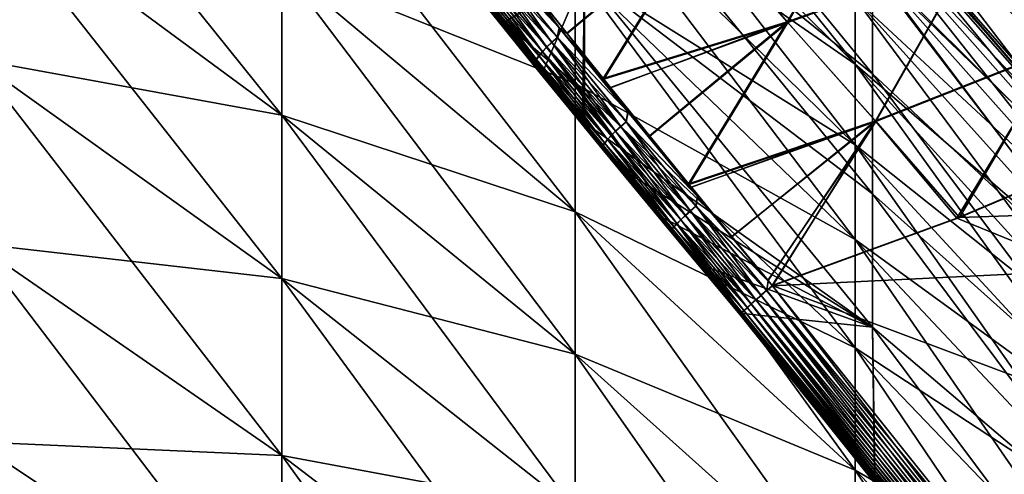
# Model space of a CAD drawing. Header units: metres. Extents: x -2 to 102, y -85 to 102.
# Tile 267 of 343: x 81.45 to 84.98, y 17.89 to 19.51. Entities that reach past the tile are written whole.
import ezdxf

# ---------------------------------------------------------------- set-up
doc = ezdxf.new("R2010")
doc.units = ezdxf.units.M
doc.layers.add('solid_21064300', color=7, linetype='CONTINUOUS')

msp = doc.modelspace()

# ---------------------------------------------------------------- linework, layer by layer
at = {"layer": 'solid_21064300'}
for points in [[(83.44223, 19.284254, -8.427712), (82.392014, 20.1845, -8.821142), (82.392014, 20.611837, -7.770373)], [(83.44223, 19.692533, -7.423808), (83.44223, 19.284254, -8.427712), (82.392014, 20.611837, -7.770373)], [(84.443321, 19.35305, -5.096714), (83.44223, 20.351484, -5.359655), (83.44223, 20.600409, -4.30488)], [(84.443321, 19.589764, -4.093685), (84.443321, 19.35305, -5.096714), (83.44223, 20.600409, -4.30488)], [(83.47477, 20.577522, 7.740675), (84.50618, 19.701538, 7.171333), (84.50618, 19.319557, 8.144528)], [(83.47477, 20.152653, 8.787663), (83.47477, 20.577522, 7.740675), (84.50618, 19.319557, 8.144528)], [(83.47477, 20.577499, -7.740735), (84.50618, 19.319361, -8.144993), (84.50618, 19.701387, -7.171747)], [(83.47477, 20.577499, -7.740735), (83.47477, 20.152624, -8.78773), (84.50618, 19.319361, -8.144993)], [(84.50618, 20.550364, 4.154653), (85.487473, 19.520878, 3.858963), (85.487473, 19.309435, 4.806453)], [(84.50618, 20.317707, 5.173912), (84.50618, 20.550364, 4.154653), (85.487473, 19.309435, 4.806453)], [(84.50618, 20.550314, -4.154899), (85.487473, 19.309479, -4.80628), (85.487473, 19.520906, -3.858823)], [(84.50618, 20.550314, -4.154899), (84.50618, 20.317629, -5.174217), (85.487473, 19.309479, -4.80628)], [(82.392014, 19.170521, -10.849779), (81.295166, 19.979982, -11.307903), (81.295166, 20.535606, -10.264365)], [(82.392014, 19.703636, -9.848519), (82.392014, 19.170521, -10.849779), (81.295166, 20.535606, -10.264365)], [(82.395096, 20.500128, 10.326681), (83.47477, 19.674555, 9.81144), (83.474724, 19.14443, 10.809492)], [(82.511147, 20.350746, 10.400688), (82.395096, 20.500128, 10.326681), (83.474724, 19.14443, 10.809492)], [(82.628181, 20.201033, 10.469517), (82.511147, 20.350746, 10.400688), (83.474724, 19.14443, 10.809492)], [(84.443321, 19.065018, -6.086226), (83.44223, 20.048592, -6.400218), (83.44223, 20.351484, -5.359655)], [(84.443321, 19.35305, -5.096714), (84.443321, 19.065018, -6.086226), (83.44223, 20.351484, -5.359655)], [(84.443321, 19.35305, 5.096714), (83.44223, 20.351484, 5.359655), (83.44223, 20.048592, 6.400218)], [(84.443321, 19.35305, 5.096714), (84.443321, 19.589764, 4.093685), (83.44223, 20.351484, 5.359655)], [(84.50618, 20.317707, 5.173912), (85.487473, 19.309435, 4.806453), (85.487473, 19.052032, 5.742503)], [(84.50618, 20.034531, 6.180306), (84.50618, 20.317707, 5.173912), (85.487473, 19.052032, 5.742503)], [(84.50618, 20.317629, -5.174217), (85.487473, 19.052094, -5.742298), (85.487473, 19.309479, -4.80628)], [(84.50618, 20.317629, -5.174217), (84.50618, 20.03442, -6.180667), (85.487473, 19.052094, -5.742298)], [(82.765648, 20.026369, 10.543183), (82.628181, 20.201033, 10.469517), (83.474724, 19.14443, 10.809492)], [(83.44223, 18.824837, -9.409267), (82.392014, 19.703636, -9.848519), (82.392014, 20.1845, -8.821142)], [(83.44223, 19.284254, -8.427712), (83.44223, 18.824837, -9.409267), (82.392014, 20.1845, -8.821142)], [(83.44223, 19.284254, 8.427712), (82.392014, 20.1845, 8.821142), (82.392014, 19.703636, 9.848519)], [(83.44223, 19.284254, 8.427712), (83.44223, 19.692533, 7.423808), (82.392014, 20.1845, 8.821142)], [(83.47477, 20.152653, 8.787663), (84.50618, 19.319557, 8.144528), (84.50618, 18.889538, 9.097472)], [(83.47477, 19.674555, 9.81144), (83.47477, 20.152653, 8.787663), (84.50618, 18.889538, 9.097472)], [(83.47477, 20.152624, -8.78773), (84.50618, 18.889292, -9.097982), (84.50618, 19.319361, -8.144993)], [(83.47477, 20.152624, -8.78773), (83.47477, 19.674519, -9.811514), (84.50618, 18.889292, -9.097982)], [(84.443321, 18.726429, -7.0596), (83.44223, 19.692533, -7.423808), (83.44223, 20.048592, -6.400218)], [(84.443321, 19.065018, -6.086226), (84.443321, 18.726429, -7.0596), (83.44223, 20.048592, -6.400218)], [(84.443321, 19.065018, 6.086226), (83.44223, 20.048592, 6.400218), (83.44223, 19.692533, 7.423808)], [(84.443321, 19.065018, 6.086226), (84.443321, 19.35305, 5.096714), (83.44223, 20.048592, 6.400218)], [(84.200859, 19.504484, 10.994745), (84.527542, 20.072838, 10.895438), (83.888123, 19.861195, 10.902315)], [(83.889931, 19.859011, -10.903139), (84.529221, 20.07095, -10.896242), (84.202698, 19.502369, -10.99533)], [(84.200859, 19.504484, 10.994745), (84.848709, 19.739117, 10.984778), (84.527542, 20.072838, 10.895438)], [(84.529221, 20.07095, -10.896242), (84.850418, 19.737343, -10.985339), (84.202698, 19.502369, -10.99533)], [(82.904579, 19.85107, 10.610081), (82.765648, 20.026369, 10.543183), (83.474724, 19.14443, 10.809492)], [(85.392906, 18.907782, -0.974641), (84.443321, 19.986387, -1.03024), (84.443321, 20.012922)], [(85.392906, 18.907782, -0.974641), (84.443321, 20.012922), (84.511543, 19.938789)], [(84.50618, 20.034531, 6.180306), (85.487473, 19.052032, 5.742503), (85.487473, 18.749283, 6.664885)], [(84.50618, 19.701538, 7.171333), (84.50618, 20.034531, 6.180306), (85.487473, 18.749283, 6.664885)], [(84.50618, 20.03442, -6.180667), (85.487473, 18.749367, -6.664649), (85.487473, 19.052094, -5.742298)], [(84.50618, 20.03442, -6.180667), (84.50618, 19.701387, -7.171747), (85.487473, 18.749367, -6.664649)], [(82.392014, 18.586569, -11.822268), (81.295166, 19.371374, -12.321455), (81.295166, 19.979982, -11.307903)], [(82.392014, 19.170521, -10.849779), (82.392014, 18.586569, -11.822268), (81.295166, 19.979982, -11.307903)], [(82.392014, 19.170521, 10.849779), (81.295166, 19.979982, 11.307903), (81.295166, 19.371374, 12.321455)], [(82.392014, 19.170521, 10.849779), (82.392014, 19.703636, 9.848519), (81.295166, 19.979982, 11.307903)], [(85.392906, 18.832539, -1.946698), (84.443321, 19.906851, -2.057749), (84.443321, 19.986387, -1.03024)], [(85.392906, 18.907782, -0.974641), (85.392906, 18.832539, -1.946698), (84.443321, 19.986387, -1.03024)], [(84.443321, 19.986387, 1.03024), (85.392906, 18.932886), (84.511543, 19.938789)], [(85.392906, 18.907782, 0.974641), (85.392906, 18.932886), (84.443321, 19.986387, 1.03024)], [(85.392906, 18.907782, 0.974641), (84.443321, 19.986387, 1.03024), (84.443321, 19.906851, 2.057749)], [(85.172256, 19.409079, 11.0442), (85.484169, 20.004379, 10.973413), (84.848709, 19.739117, 10.984778)], [(84.850418, 19.737343, -10.985339), (85.485718, 20.002951, -10.973948), (85.173981, 19.407442, -11.044515)], [(85.392906, 18.707355, -2.913593), (84.443321, 19.774527, -3.0798), (84.443321, 19.906851, -2.057749)], [(85.392906, 18.832539, -1.946698), (85.392906, 18.707355, -2.913593), (84.443321, 19.906851, -2.057749)], [(85.392906, 18.832539, 1.946698), (84.443321, 19.906851, 2.057749), (84.443321, 19.774527, 3.0798)], [(85.392906, 18.832539, 1.946698), (85.392906, 18.907782, 0.974641), (84.443321, 19.906851, 2.057749)], [(85.392906, 18.932886), (85.392906, 18.907782, -0.974641), (84.511543, 19.938789)], [(83.044502, 19.675766, 10.669999), (82.904579, 19.85107, 10.610081), (83.474724, 19.14443, 10.809492)], [(83.281891, 19.628557, -10.923072), (83.889931, 19.859011, -10.903139), (83.412842, 19.463774, -10.966444)], [(83.412201, 19.46467, 10.966119), (83.888123, 19.861195, 10.902315), (83.282501, 19.627892, 10.923143)], [(83.412201, 19.46467, 10.966119), (83.542564, 19.301783, 11.003284), (83.888123, 19.861195, 10.902315)], [(83.889931, 19.859011, -10.903139), (83.544472, 19.29933, -11.003891), (83.412842, 19.463774, -10.966444)], [(83.542564, 19.301783, 11.003284), (84.200859, 19.504484, 10.994745), (83.888123, 19.861195, 10.902315)], [(83.889931, 19.859011, -10.903139), (84.202698, 19.502369, -10.99533), (83.544472, 19.29933, -11.003891)], [(83.135612, 19.749525, -10.879085), (83.14386, 19.782171, -10.875756), (83.385017, 19.483164, -10.960743)], [(83.385674, 19.482431, 10.96082), (83.144508, 19.781443, 10.875859), (83.136185, 19.748896, 10.879155)], [(83.14386, 19.782171, -10.875756), (83.281891, 19.628557, -10.923072), (83.385017, 19.483164, -10.960743)], [(83.385674, 19.482431, 10.96082), (83.240707, 19.680737, 10.907997), (83.144508, 19.781443, 10.875859)], [(85.392906, 18.532562, -3.872761), (84.443321, 19.589764, -4.093685), (84.443321, 19.774527, -3.0798)], [(85.392906, 18.707355, -2.913593), (85.392906, 18.532562, -3.872761), (84.443321, 19.774527, -3.0798)], [(85.392906, 18.707355, 2.913593), (84.443321, 19.774527, 3.0798), (84.443321, 19.589764, 4.093685)], [(85.392906, 18.707355, 2.913593), (85.392906, 18.832539, 1.946698), (84.443321, 19.774527, 3.0798)], [(83.098633, 19.714575, -10.862235), (83.11618, 19.731985, -10.872878), (83.358139, 19.432169, -10.957047)], [(83.099205, 19.713947, 10.862305), (83.340919, 19.414438, 10.946368), (83.116745, 19.731356, 10.872948)], [(83.11618, 19.731985, -10.872878), (83.135612, 19.749525, -10.879085), (83.377678, 19.449581, -10.963289)], [(83.358139, 19.432169, -10.957047), (83.11618, 19.731985, -10.872878), (83.377678, 19.449581, -10.963289)], [(83.116745, 19.731356, 10.872948), (83.358704, 19.43154, 10.957097), (83.136185, 19.748896, 10.879155)], [(83.340919, 19.414438, 10.946368), (83.358704, 19.43154, 10.957097), (83.116745, 19.731356, 10.872948)], [(83.377678, 19.449581, -10.963289), (83.135612, 19.749525, -10.879085), (83.385017, 19.483164, -10.960743)], [(83.385674, 19.482431, 10.96082), (83.136185, 19.748896, 10.879155), (83.37825, 19.448952, 10.96334)], [(83.358704, 19.43154, 10.957097), (83.37825, 19.448952, 10.96334), (83.136185, 19.748896, 10.879155)], [(84.516289, 19.151003, 11.05652), (84.848709, 19.739117, 10.984778), (84.200859, 19.504484, 10.994745)], [(84.202698, 19.502369, -10.99533), (84.850418, 19.737343, -10.985339), (84.518158, 19.148985, -11.056859)], [(84.516289, 19.151003, 11.05652), (85.172256, 19.409079, 11.0442), (84.848709, 19.739117, 10.984778)], [(84.850418, 19.737343, -10.985339), (85.173981, 19.407442, -11.044515), (84.518158, 19.148985, -11.056859)], [(83.44223, 18.3155, -10.36587), (82.392014, 19.170521, -10.849779), (82.392014, 19.703636, -9.848519)], [(83.44223, 18.824837, -9.409267), (83.44223, 18.3155, -10.36587), (82.392014, 19.703636, -9.848519)], [(83.44223, 18.824837, 9.409267), (82.392014, 19.703636, 9.848519), (82.392014, 19.170521, 10.849779)], [(83.44223, 18.824837, 9.409267), (83.44223, 19.284254, 8.427712), (82.392014, 19.703636, 9.848519)], [(83.071426, 19.682369, -10.829142), (83.083557, 19.697857, -10.847498), (83.32489, 19.398825, -10.931448)], [(83.071991, 19.681744, 10.829211), (83.312813, 19.383339, 10.912964), (83.084129, 19.697231, 10.847568)], [(83.083557, 19.697857, -10.847498), (83.098633, 19.714575, -10.862235), (83.340355, 19.415066, -10.946318)], [(83.32489, 19.398825, -10.931448), (83.083557, 19.697857, -10.847498), (83.340355, 19.415066, -10.946318)], [(83.084129, 19.697231, 10.847568), (83.325455, 19.398197, 10.931498), (83.099205, 19.713947, 10.862305)], [(83.312813, 19.383339, 10.912964), (83.325455, 19.398197, 10.931498), (83.084129, 19.697231, 10.847568)], [(83.340355, 19.415066, -10.946318), (83.098633, 19.714575, -10.862235), (83.358139, 19.432169, -10.957047)], [(83.325455, 19.398197, 10.931498), (83.340919, 19.414438, 10.946368), (83.099205, 19.713947, 10.862305)], [(84.50618, 19.701538, 7.171333), (85.487473, 18.749283, 6.664885), (85.487473, 18.401907, 7.571403)], [(84.50618, 19.319557, 8.144528), (84.50618, 19.701538, 7.171333), (85.487473, 18.401907, 7.571403)], [(84.50618, 19.701387, -7.171747), (85.487473, 18.402014, -7.571138), (85.487473, 18.749367, -6.664649)], [(84.50618, 19.701387, -7.171747), (84.50618, 19.319361, -8.144993), (85.487473, 18.402014, -7.571138)], [(83.043953, 19.676369, -10.669933), (83.184631, 19.501371, -10.722838), (83.47477, 19.674519, -9.811514)], [(83.064713, 19.638584, -10.706671), (83.184631, 19.501371, -10.722838), (83.043953, 19.676369, -10.669933)], [(83.185204, 19.500742, 10.722899), (83.044502, 19.675766, 10.669999), (83.474724, 19.14443, 10.809492)], [(83.065277, 19.637964, 10.706738), (83.044502, 19.675766, 10.669999), (83.185204, 19.500742, 10.722899)], [(83.057457, 19.657019, -10.784031), (83.06263, 19.66861, -10.807756), (83.302841, 19.37097, -10.891315)], [(83.058022, 19.656395, 10.7841), (83.297523, 19.359627, 10.867393), (83.063202, 19.667984, 10.807825)], [(83.06263, 19.66861, -10.807756), (83.071426, 19.682369, -10.829142), (83.312248, 19.383966, -10.912914)], [(83.302841, 19.37097, -10.891315), (83.06263, 19.66861, -10.807756), (83.312248, 19.383966, -10.912914)], [(83.063202, 19.667984, 10.807825), (83.303406, 19.370344, 10.891364), (83.071991, 19.681744, 10.829211)], [(83.297523, 19.359627, 10.867393), (83.303406, 19.370344, 10.891364), (83.063202, 19.667984, 10.807825)], [(83.312248, 19.383966, -10.912914), (83.071426, 19.682369, -10.829142), (83.32489, 19.398825, -10.931448)], [(83.303406, 19.370344, 10.891364), (83.312813, 19.383339, 10.912964), (83.071991, 19.681744, 10.829211)], [(83.184631, 19.501371, -10.722838), (83.326302, 19.326378, -10.768914), (83.47477, 19.674519, -9.811514)], [(83.385674, 19.482431, 10.96082), (83.282501, 19.627892, 10.923143), (83.240707, 19.680737, 10.907997)], [(83.326302, 19.326378, -10.768914), (83.46862, 19.151836, -10.808069), (83.47477, 19.674519, -9.811514)], [(84.443321, 18.338179, -8.014253), (83.44223, 19.284254, -8.427712), (83.44223, 19.692533, -7.423808)], [(84.443321, 18.726429, -7.0596), (84.443321, 18.338179, -8.014253), (83.44223, 19.692533, -7.423808)], [(84.443321, 18.726429, 7.0596), (83.44223, 19.692533, 7.423808), (83.44223, 19.284254, 8.427712)], [(84.443321, 18.726429, 7.0596), (84.443321, 19.065018, 6.086226), (83.44223, 19.692533, 7.423808)], [(83.46862, 19.151836, -10.808069), (83.474724, 19.144379, -10.80959), (83.47477, 19.674519, -9.811514)], [(83.474724, 19.14443, 10.809492), (83.47477, 19.674555, 9.81144), (84.50618, 18.412548, 10.027796)], [(83.47477, 19.674519, -9.811514), (83.474724, 19.144379, -10.80959), (84.50618, 18.412247, -10.028348)], [(83.47477, 19.674555, 9.81144), (84.50618, 18.889538, 9.097472), (84.50618, 18.412548, 10.027796)], [(83.47477, 19.674519, -9.811514), (84.50618, 18.412247, -10.028348), (84.50618, 18.889292, -9.097982)], [(83.056068, 19.647974, -10.758727), (83.057457, 19.657019, -10.784031), (83.296959, 19.360252, -10.867344)], [(83.294807, 19.35216, -10.841773), (83.056068, 19.647974, -10.758727), (83.296959, 19.360252, -10.867344)], [(83.058517, 19.641762, -10.732661), (83.056068, 19.647974, -10.758727), (83.294807, 19.35216, -10.841773)], [(83.056633, 19.64735, 10.758796), (83.295364, 19.351536, 10.841823), (83.058022, 19.656395, 10.7841)], [(83.296997, 19.346329, 10.815474), (83.295364, 19.351536, 10.841823), (83.056633, 19.64735, 10.758796)], [(83.059082, 19.64114, 10.732729), (83.296997, 19.346329, 10.815474), (83.056633, 19.64735, 10.758796)], [(83.296959, 19.360252, -10.867344), (83.057457, 19.657019, -10.784031), (83.302841, 19.37097, -10.891315)], [(83.295364, 19.351536, 10.841823), (83.297523, 19.359627, 10.867393), (83.058022, 19.656395, 10.7841)], [(83.064713, 19.638584, -10.706671), (83.058517, 19.641762, -10.732661), (83.29644, 19.346951, -10.815426)], [(83.29644, 19.346951, -10.815426), (83.058517, 19.641762, -10.732661), (83.294807, 19.35216, -10.841773)], [(83.302376, 19.344173, 10.789196), (83.296997, 19.346329, 10.815474), (83.059082, 19.64114, 10.732729)], [(83.065277, 19.637964, 10.706738), (83.302376, 19.344173, 10.789196), (83.059082, 19.64114, 10.732729)], [(83.301811, 19.344795, -10.789148), (83.184631, 19.501371, -10.722838), (83.064713, 19.638584, -10.706671)], [(83.301811, 19.344795, -10.789148), (83.064713, 19.638584, -10.706671), (83.29644, 19.346951, -10.815426)], [(83.065277, 19.637964, 10.706738), (83.185204, 19.500742, 10.722899), (83.302376, 19.344173, 10.789196)], [(83.385017, 19.483164, -10.960743), (83.281891, 19.628557, -10.923072), (83.412842, 19.463774, -10.966444)], [(83.385674, 19.482431, 10.96082), (83.412201, 19.46467, 10.966119), (83.282501, 19.627892, 10.923143)], [(85.392906, 18.308624, -4.821659), (84.443321, 19.35305, -5.096714), (84.443321, 19.589764, -4.093685)], [(85.392906, 18.532562, -3.872761), (85.392906, 18.308624, -4.821659), (84.443321, 19.589764, -4.093685)], [(85.392906, 18.532562, 3.872761), (84.443321, 19.589764, 4.093685), (84.443321, 19.35305, 5.096714)], [(85.392906, 18.532562, 3.872761), (85.392906, 18.707355, 2.913593), (84.443321, 19.589764, 4.093685)], [(83.301811, 19.344795, -10.789148), (83.326302, 19.326378, -10.768914), (83.184631, 19.501371, -10.722838)], [(83.326874, 19.325743, 10.768966), (83.185204, 19.500742, 10.722899), (83.474724, 19.14443, 10.809492)], [(83.302376, 19.344173, 10.789196), (83.185204, 19.500742, 10.722899), (83.326874, 19.325743, 10.768966)], [(83.377678, 19.449581, -10.963289), (83.385017, 19.483164, -10.960743), (83.630325, 19.182627, -11.02653)], [(83.630981, 19.181875, 11.026588), (83.385674, 19.482431, 10.96082), (83.37825, 19.448952, 10.96334)], [(83.385017, 19.483164, -10.960743), (83.544472, 19.29933, -11.003891), (83.568192, 19.269823, -11.009995)], [(83.385017, 19.483164, -10.960743), (83.412842, 19.463774, -10.966444), (83.544472, 19.29933, -11.003891)], [(83.385017, 19.483164, -10.960743), (83.568192, 19.269823, -11.009995), (83.630325, 19.182627, -11.02653)], [(83.630981, 19.181875, 11.026588), (83.412201, 19.46467, 10.966119), (83.385674, 19.482431, 10.96082)], [(83.568779, 19.269167, 11.010038), (84.200859, 19.504484, 10.994745), (83.542564, 19.301783, 11.003284)], [(83.568192, 19.269823, -11.009995), (83.544472, 19.29933, -11.003891), (84.202698, 19.502369, -10.99533)], [(83.568192, 19.269823, -11.009995), (84.202698, 19.502369, -10.99533), (83.708496, 19.096067, -11.042126)], [(83.707832, 19.096954, 11.041906), (84.200859, 19.504484, 10.994745), (83.568779, 19.269167, 11.010038)], [(83.707832, 19.096954, 11.041906), (83.847328, 18.925468, 11.067271), (84.200859, 19.504484, 10.994745)], [(84.202698, 19.502369, -10.99533), (83.849251, 18.923061, -11.067635), (83.708496, 19.096067, -11.042126)], [(83.847328, 18.925468, 11.067271), (84.516289, 19.151003, 11.05652), (84.200859, 19.504484, 10.994745)], [(84.202698, 19.502369, -10.99533), (84.518158, 19.148985, -11.056859), (83.849251, 18.923061, -11.067635)], [(83.358139, 19.432169, -10.957047), (83.377678, 19.449581, -10.963289), (83.623894, 19.148138, -11.02817)], [(83.358704, 19.43154, 10.957097), (83.604813, 19.130209, 11.021937), (83.37825, 19.448952, 10.96334)], [(83.623894, 19.148138, -11.02817), (83.377678, 19.449581, -10.963289), (83.630325, 19.182627, -11.02653)], [(83.630981, 19.181875, 11.026588), (83.37825, 19.448952, 10.96334), (83.624458, 19.147493, 11.028208)], [(83.604813, 19.130209, 11.021937), (83.624458, 19.147493, 11.028208), (83.37825, 19.448952, 10.96334)], [(83.630981, 19.181875, 11.026588), (83.542564, 19.301783, 11.003284), (83.412201, 19.46467, 10.966119)], [(83.32489, 19.398825, -10.931448), (83.340355, 19.415066, -10.946318), (83.586205, 19.114058, -11.011105)], [(83.325455, 19.398197, 10.931498), (83.570923, 19.097656, 10.996168), (83.340919, 19.414438, 10.946368)], [(83.340355, 19.415066, -10.946318), (83.358139, 19.432169, -10.957047), (83.604248, 19.130852, -11.0219)], [(83.586205, 19.114058, -11.011105), (83.340355, 19.415066, -10.946318), (83.604248, 19.130852, -11.0219)], [(83.340919, 19.414438, 10.946368), (83.586777, 19.113415, 11.011142), (83.358704, 19.43154, 10.957097)], [(83.570923, 19.097656, 10.996168), (83.586777, 19.113415, 11.011142), (83.340919, 19.414438, 10.946368)], [(83.604248, 19.130852, -11.0219), (83.358139, 19.432169, -10.957047), (83.623894, 19.148138, -11.02817)], [(83.586777, 19.113415, 11.011142), (83.604813, 19.130209, 11.021937), (83.358704, 19.43154, 10.957097)], [(83.302841, 19.37097, -10.891315), (83.312248, 19.383966, -10.912914), (83.55719, 19.084076, -10.97746)], [(83.303406, 19.370344, 10.891364), (83.547714, 19.071215, 10.955731), (83.312813, 19.383339, 10.912964)], [(83.312248, 19.383966, -10.912914), (83.32489, 19.398825, -10.931448), (83.570351, 19.098297, -10.996131)], [(83.55719, 19.084076, -10.97746), (83.312248, 19.383966, -10.912914), (83.570351, 19.098297, -10.996131)], [(83.312813, 19.383339, 10.912964), (83.557755, 19.083435, 10.977497), (83.325455, 19.398197, 10.931498)], [(83.547714, 19.071215, 10.955731), (83.557755, 19.083435, 10.977497), (83.312813, 19.383339, 10.912964)], [(83.570351, 19.098297, -10.996131), (83.32489, 19.398825, -10.931448), (83.586205, 19.114058, -11.011105)], [(83.557755, 19.083435, 10.977497), (83.570923, 19.097656, 10.996168), (83.325455, 19.398197, 10.931498)], [(84.516289, 19.151003, 11.05652), (84.817421, 18.804729, 11.087883), (85.172256, 19.409079, 11.0442)], [(84.518158, 19.148985, -11.056859), (85.173981, 19.407442, -11.044515), (84.8078, 18.802217, -11.088007)], [(85.173981, 19.407442, -11.044515), (85.464043, 19.079874, -11.074325), (84.8078, 18.802217, -11.088007)], [(85.172256, 19.409079, 11.0442), (84.817421, 18.804729, 11.087883), (85.482391, 19.08654, 11.073997)], [(82.392014, 17.953329, -12.763406), (81.295166, 18.711395, -13.302332), (81.295166, 19.371374, -12.321455)], [(82.392014, 18.586569, -11.822268), (82.392014, 17.953329, -12.763406), (81.295166, 19.371374, -12.321455)], [(82.392014, 18.586569, 11.822268), (81.295166, 19.371374, 12.321455), (81.295166, 18.711395, 13.302332)], [(82.392014, 18.586569, 11.822268), (82.392014, 19.170521, 10.849779), (81.295166, 19.371374, 12.321455)], [(83.294807, 19.35216, -10.841773), (83.296959, 19.360252, -10.867344), (83.54055, 19.062021, -10.931533)], [(83.537598, 19.054897, -10.905754), (83.294807, 19.35216, -10.841773), (83.54055, 19.062021, -10.931533)], [(83.29644, 19.346951, -10.815426), (83.294807, 19.35216, -10.841773), (83.537598, 19.054897, -10.905754)], [(83.295364, 19.351536, 10.841823), (83.538162, 19.054258, 10.90579), (83.297523, 19.359627, 10.867393)], [(83.538963, 19.050072, 10.879223), (83.538162, 19.054258, 10.90579), (83.295364, 19.351536, 10.841823)], [(83.296997, 19.346329, 10.815474), (83.538963, 19.050072, 10.879223), (83.295364, 19.351536, 10.841823)], [(83.301811, 19.344795, -10.789148), (83.29644, 19.346951, -10.815426), (83.538399, 19.050709, -10.879187)], [(83.538399, 19.050709, -10.879187), (83.29644, 19.346951, -10.815426), (83.537598, 19.054897, -10.905754)], [(83.296959, 19.360252, -10.867344), (83.302841, 19.37097, -10.891315), (83.54715, 19.071854, -10.955694)], [(83.54055, 19.062021, -10.931533), (83.296959, 19.360252, -10.867344), (83.54715, 19.071854, -10.955694)], [(83.543488, 19.048956, 10.852721), (83.538963, 19.050072, 10.879223), (83.296997, 19.346329, 10.815474)], [(83.302376, 19.344173, 10.789196), (83.543488, 19.048956, 10.852721), (83.296997, 19.346329, 10.815474)], [(83.297523, 19.359627, 10.867393), (83.541115, 19.061382, 10.931569), (83.303406, 19.370344, 10.891364)], [(83.538162, 19.054258, 10.90579), (83.541115, 19.061382, 10.931569), (83.297523, 19.359627, 10.867393)], [(83.542923, 19.049593, -10.852685), (83.326302, 19.326378, -10.768914), (83.301811, 19.344795, -10.789148)], [(83.542923, 19.049593, -10.852685), (83.301811, 19.344795, -10.789148), (83.538399, 19.050709, -10.879187)], [(83.302376, 19.344173, 10.789196), (83.469185, 19.151201, 10.80811), (83.474724, 19.14443, 10.809492)], [(83.302376, 19.344173, 10.789196), (83.474724, 19.14443, 10.809492), (83.543488, 19.048956, 10.852721)], [(83.302376, 19.344173, 10.789196), (83.326874, 19.325743, 10.768966), (83.469185, 19.151201, 10.80811)], [(83.54715, 19.071854, -10.955694), (83.302841, 19.37097, -10.891315), (83.55719, 19.084076, -10.97746)], [(83.541115, 19.061382, 10.931569), (83.547714, 19.071215, 10.955731), (83.303406, 19.370344, 10.891364)], [(85.392906, 18.036137, -5.757771), (84.443321, 19.065018, -6.086226), (84.443321, 19.35305, -5.096714)], [(85.392906, 18.308624, -4.821659), (85.392906, 18.036137, -5.757771), (84.443321, 19.35305, -5.096714)], [(85.392906, 18.308624, 4.821659), (84.443321, 19.35305, 5.096714), (84.443321, 19.065018, 6.086226)], [(85.392906, 18.308624, 4.821659), (85.392906, 18.532562, 3.872761), (84.443321, 19.35305, 5.096714)], [(83.542923, 19.049593, -10.852685), (83.46862, 19.151836, -10.808069), (83.326302, 19.326378, -10.768914)], [(83.469185, 19.151201, 10.80811), (83.326874, 19.325743, 10.768966), (83.474724, 19.14443, 10.809492)], [(84.50618, 19.319557, 8.144528), (85.487473, 18.401907, 7.571403), (85.487473, 18.010731, 8.459899)], [(84.50618, 18.889538, 9.097472), (84.50618, 19.319557, 8.144528), (85.487473, 18.010731, 8.459899)], [(84.50618, 19.319361, -8.144993), (85.487473, 18.010866, -8.459608), (85.487473, 18.402014, -7.571138)], [(84.50618, 19.319361, -8.144993), (84.50618, 18.889292, -9.097982), (85.487473, 18.010866, -8.459608)], [(84.443321, 17.9013, -8.947654), (83.44223, 18.824837, -9.409267), (83.44223, 19.284254, -8.427712)], [(84.443321, 18.338179, -8.014253), (84.443321, 17.9013, -8.947654), (83.44223, 19.284254, -8.427712)], [(84.443321, 18.338179, 8.014253), (83.44223, 19.284254, 8.427712), (83.44223, 18.824837, 9.409267)], [(84.443321, 18.338179, 8.014253), (84.443321, 18.726429, 7.0596), (83.44223, 19.284254, 8.427712)], [(83.630981, 19.181875, 11.026588), (83.568779, 19.269167, 11.010038), (83.542564, 19.301783, 11.003284)], [(99.138664, 19.294029, 11.063772), (84.817421, 18.804729, 11.087883), (84.147636, 18.5604, 11.099922)], [(85.031944, 17.455301, 11.154376), (99.138664, 19.294029, 11.063772), (84.147636, 18.5604, 11.099922)], [(99.138664, 19.294029, 11.063772), (85.482391, 19.08654, 11.073997), (84.817421, 18.804729, 11.087883)], [(83.630325, 19.182627, -11.02653), (83.568192, 19.269823, -11.009995), (83.708496, 19.096067, -11.042126)], [(83.630981, 19.181875, 11.026588), (83.707832, 19.096954, 11.041906), (83.568779, 19.269167, 11.010038)], [(83.44223, 17.757593, -11.294985), (82.392014, 18.586569, -11.822268), (82.392014, 19.170521, -10.849779)], [(83.44223, 18.3155, -10.36587), (83.44223, 17.757593, -11.294985), (82.392014, 19.170521, -10.849779)], [(83.44223, 18.3155, 10.36587), (82.392014, 19.170521, 10.849779), (82.392014, 18.586569, 11.822268)], [(83.44223, 18.3155, 10.36587), (83.44223, 18.824837, 9.409267), (82.392014, 19.170521, 10.849779)], [(83.623894, 19.148138, -11.02817), (83.630325, 19.182627, -11.02653), (83.879272, 18.881321, -11.072706)], [(83.879951, 18.880531, 11.072755), (83.630981, 19.181875, 11.026588), (83.624458, 19.147493, 11.028208)], [(83.630325, 19.182627, -11.02653), (83.849251, 18.923061, -11.067635), (83.856972, 18.913614, -11.06884)], [(83.630325, 19.182627, -11.02653), (83.708496, 19.096067, -11.042126), (83.849251, 18.923061, -11.067635)], [(83.630325, 19.182627, -11.02653), (83.856972, 18.913614, -11.06884), (83.879272, 18.881321, -11.072706)], [(83.879951, 18.880531, 11.072755), (83.707832, 19.096954, 11.041906), (83.630981, 19.181875, 11.026588)], [(83.542923, 19.049593, -10.852685), (83.474724, 19.144379, -10.80959), (83.46862, 19.151836, -10.808069)], [(83.474724, 19.14443, 10.809492), (84.50618, 18.412548, 10.027796), (84.512482, 17.887819, 10.923844)], [(83.614594, 18.974178, 10.840828), (83.474724, 19.14443, 10.809492), (84.512482, 17.887819, 10.923844)], [(83.543488, 19.048956, 10.852721), (83.474724, 19.14443, 10.809492), (83.614594, 18.974178, 10.840828)], [(83.474724, 19.144379, -10.80959), (83.614304, 18.974485, -10.840848), (84.50618, 18.412247, -10.028348)], [(83.542923, 19.049593, -10.852685), (83.614304, 18.974485, -10.840848), (83.474724, 19.144379, -10.80959)], [(83.586205, 19.114058, -11.011105), (83.604248, 19.130852, -11.0219), (83.853996, 18.8288, -11.067022)], [(83.586777, 19.113415, 11.011142), (83.836281, 18.81164, 11.056214), (83.604813, 19.130209, 11.021937)], [(83.604248, 19.130852, -11.0219), (83.623894, 19.148138, -11.02817), (83.873741, 18.845963, -11.073311)], [(83.853996, 18.8288, -11.067022), (83.604248, 19.130852, -11.0219), (83.873741, 18.845963, -11.073311)], [(83.604813, 19.130209, 11.021937), (83.854576, 18.828123, 11.067057), (83.624458, 19.147493, 11.028208)], [(83.836281, 18.81164, 11.056214), (83.854576, 18.828123, 11.067057), (83.604813, 19.130209, 11.021937)], [(83.873741, 18.845963, -11.073311), (83.623894, 19.148138, -11.02817), (83.879272, 18.881321, -11.072706)], [(83.879951, 18.880531, 11.072755), (83.624458, 19.147493, 11.028208), (83.874329, 18.845284, 11.073345)], [(83.854576, 18.828123, 11.067057), (83.874329, 18.845284, 11.073345), (83.624458, 19.147493, 11.028208)], [(83.857567, 18.912931, 11.068876), (84.516289, 19.151003, 11.05652), (83.847328, 18.925468, 11.067271)], [(83.856972, 18.913614, -11.06884), (83.849251, 18.923061, -11.067635), (84.518158, 19.148985, -11.056859)], [(84.001915, 18.736841, -11.087817), (83.856972, 18.913614, -11.06884), (84.518158, 19.148985, -11.056859)], [(84.002525, 18.736132, 11.087852), (84.516289, 19.151003, 11.05652), (83.857567, 18.912931, 11.068876)], [(84.131348, 18.58005, -11.098914), (84.001915, 18.736841, -11.087817), (84.518158, 19.148985, -11.056859)], [(84.002525, 18.736132, 11.087852), (84.132065, 18.579195, 11.098957), (84.516289, 19.151003, 11.05652)], [(84.131348, 18.58005, -11.098914), (84.518158, 19.148985, -11.056859), (84.147011, 18.56114, -11.099886)], [(84.132065, 18.579195, 11.098957), (84.147636, 18.5604, 11.099922), (84.516289, 19.151003, 11.05652)], [(84.518158, 19.148985, -11.056859), (84.8078, 18.802217, -11.088007), (84.147011, 18.56114, -11.099886)], [(84.516289, 19.151003, 11.05652), (84.147636, 18.5604, 11.099922), (84.817421, 18.804729, 11.087883)], [(83.55719, 19.084076, -10.97746), (83.570351, 19.098297, -10.996131), (83.819443, 18.797041, -11.041134)], [(83.557755, 19.083435, 10.977497), (83.806328, 18.782791, 11.022401), (83.570923, 19.097656, 10.996168)], [(83.570351, 19.098297, -10.996131), (83.586205, 19.114058, -11.011105), (83.835701, 18.812317, -11.05618)], [(83.819443, 18.797041, -11.041134), (83.570351, 19.098297, -10.996131), (83.835701, 18.812317, -11.05618)], [(83.570923, 19.097656, 10.996168), (83.820023, 18.796366, 11.041168), (83.586777, 19.113415, 11.011142)], [(83.806328, 18.782791, 11.022401), (83.820023, 18.796366, 11.041168), (83.570923, 19.097656, 10.996168)], [(83.835701, 18.812317, -11.05618), (83.586205, 19.114058, -11.011105), (83.853996, 18.8288, -11.067022)], [(83.820023, 18.796366, 11.041168), (83.836281, 18.81164, 11.056214), (83.586777, 19.113415, 11.011142)], [(83.879951, 18.880531, 11.072755), (83.847328, 18.925468, 11.067271), (83.707832, 19.096954, 11.041906)], [(83.537598, 19.054897, -10.905754), (83.54055, 19.062021, -10.931533), (83.787712, 18.763092, -10.976189)], [(83.538162, 19.054258, 10.90579), (83.784538, 18.756275, 10.950296), (83.541115, 19.061382, 10.931569)], [(83.54055, 19.062021, -10.931533), (83.54715, 19.071854, -10.955694), (83.795059, 18.772026, -11.000484)], [(83.787712, 18.763092, -10.976189), (83.54055, 19.062021, -10.931533), (83.795059, 18.772026, -11.000484)], [(83.541115, 19.061382, 10.931569), (83.7883, 18.762417, 10.976223), (83.547714, 19.071215, 10.955731)], [(83.784538, 18.756275, 10.950296), (83.7883, 18.762417, 10.976223), (83.541115, 19.061382, 10.931569)], [(83.54715, 19.071854, -10.955694), (83.55719, 19.084076, -10.97746), (83.805748, 18.783466, -11.022367)], [(83.795059, 18.772026, -11.000484), (83.54715, 19.071854, -10.955694), (83.805748, 18.783466, -11.022367)], [(83.547714, 19.071215, 10.955731), (83.795639, 18.771353, 11.000518), (83.557755, 19.083435, 10.977497)], [(83.7883, 18.762417, 10.976223), (83.795639, 18.771353, 11.000518), (83.547714, 19.071215, 10.955731)], [(83.805748, 18.783466, -11.022367), (83.55719, 19.084076, -10.97746), (83.819443, 18.797041, -11.041134)], [(83.795639, 18.771353, 11.000518), (83.806328, 18.782791, 11.022401), (83.557755, 19.083435, 10.977497)], [(85.392906, 17.715818, -6.678615), (84.443321, 18.726429, -7.0596), (84.443321, 19.065018, -6.086226)], [(85.392906, 18.036137, -5.757771), (85.392906, 17.715818, -6.678615), (84.443321, 19.065018, -6.086226)], [(85.392906, 18.036137, 5.757771), (84.443321, 19.065018, 6.086226), (84.443321, 18.726429, 7.0596)], [(85.392906, 18.036137, 5.757771), (85.392906, 18.308624, 4.821659), (84.443321, 19.065018, 6.086226)], [(84.8078, 18.802217, -11.088007), (85.464043, 19.079874, -11.074325), (98.935745, 13.030113, -11.372429)], [(83.783951, 18.756948, -10.950263), (83.537598, 19.054897, -10.905754), (83.787712, 18.763092, -10.976189)], [(83.538399, 19.050709, -10.879187), (83.537598, 19.054897, -10.905754), (83.783951, 18.756948, -10.950263)], [(83.784485, 18.753122, 10.923574), (83.784538, 18.756275, 10.950296), (83.538162, 19.054258, 10.90579)], [(83.538963, 19.050072, 10.879223), (83.784485, 18.753122, 10.923574), (83.538162, 19.054258, 10.90579)], [(83.542923, 19.049593, -10.852685), (83.538399, 19.050709, -10.879187), (83.783897, 18.753796, -10.923541)], [(83.783897, 18.753796, -10.923541), (83.538399, 19.050709, -10.879187), (83.783951, 18.756948, -10.950263)], [(83.788132, 18.753061, 10.896916), (83.784485, 18.753122, 10.923574), (83.538963, 19.050072, 10.879223)], [(83.543488, 19.048956, 10.852721), (83.788132, 18.753061, 10.896916), (83.538963, 19.050072, 10.879223)], [(83.787552, 18.753735, -10.896883), (83.614304, 18.974485, -10.840848), (83.542923, 19.049593, -10.852685)], [(83.787552, 18.753735, -10.896883), (83.542923, 19.049593, -10.852685), (83.783897, 18.753796, -10.923541)], [(83.543488, 19.048956, 10.852721), (83.614594, 18.974178, 10.840828), (83.754822, 18.804701, 10.865569)], [(83.543488, 19.048956, 10.852721), (83.754822, 18.804701, 10.865569), (83.788132, 18.753061, 10.896916)], [(83.614304, 18.974485, -10.840848), (83.754234, 18.805374, -10.865535), (84.50618, 18.412247, -10.028348)], [(83.787552, 18.753735, -10.896883), (83.754234, 18.805374, -10.865535), (83.614304, 18.974485, -10.840848)], [(84.041977, 18.461323, 10.895985), (83.614594, 18.974178, 10.840828), (84.512482, 17.887819, 10.923844)], [(84.041977, 18.461323, 10.895985), (83.754822, 18.804701, 10.865569), (83.614594, 18.974178, 10.840828)], [(83.879951, 18.880531, 11.072755), (83.857567, 18.912931, 11.068876), (83.847328, 18.925468, 11.067271)], [(83.879272, 18.881321, -11.072706), (83.856972, 18.913614, -11.06884), (84.001915, 18.736841, -11.087817)], [(83.879951, 18.880531, 11.072755), (84.002525, 18.736132, 11.087852), (83.857567, 18.912931, 11.068876)], [(84.50618, 18.889538, 9.097472), (85.487473, 18.010731, 8.459899), (85.487473, 17.576685, 9.32826)], [(84.50618, 18.412548, 10.027796), (84.50618, 18.889538, 9.097472), (85.487473, 17.576685, 9.32826)], [(84.50618, 18.889292, -9.097982), (85.487473, 17.576851, -9.327945), (85.487473, 18.010866, -8.459608)], [(84.50618, 18.889292, -9.097982), (84.50618, 18.412247, -10.028348), (85.487473, 17.576851, -9.327945)], [(83.873741, 18.845963, -11.073311), (83.879272, 18.881321, -11.072706), (84.131348, 18.58005, -11.098914)], [(83.879951, 18.880531, 11.072755), (83.874329, 18.845284, 11.073345), (84.132065, 18.579195, 11.098957)], [(83.879272, 18.881321, -11.072706), (84.001915, 18.736841, -11.087817), (84.131348, 18.58005, -11.098914)], [(83.879951, 18.880531, 11.072755), (84.132065, 18.579195, 11.098957), (84.002525, 18.736132, 11.087852)], [(84.443321, 17.416952, -9.857327), (83.44223, 18.3155, -10.36587), (83.44223, 18.824837, -9.409267)], [(84.443321, 17.9013, -8.947654), (84.443321, 17.416952, -9.857327), (83.44223, 18.824837, -9.409267)], [(84.443321, 17.9013, 8.947654), (83.44223, 18.824837, 9.409267), (83.44223, 18.3155, 10.36587)], [(84.443321, 17.9013, 8.947654), (84.443321, 18.338179, 8.014253), (83.44223, 18.824837, 9.409267)], [(83.835701, 18.812317, -11.05618), (83.853996, 18.8288, -11.067022), (84.106796, 18.526869, -11.092053)], [(83.836281, 18.81164, 11.056214), (84.08886, 18.509954, 11.08122), (83.854576, 18.828123, 11.067057)], [(83.853996, 18.8288, -11.067022), (83.873741, 18.845963, -11.073311), (84.126648, 18.543907, -11.098352)], [(83.853996, 18.8288, -11.067022), (84.126648, 18.543907, -11.098352), (84.106796, 18.526869, -11.092053)], [(83.854576, 18.828123, 11.067057), (84.107422, 18.526129, 11.09209), (83.874329, 18.845284, 11.073345)], [(83.854576, 18.828123, 11.067057), (84.08886, 18.509954, 11.08122), (84.107422, 18.526129, 11.09209)], [(83.873741, 18.845963, -11.073311), (84.147011, 18.56114, -11.099886), (84.126648, 18.543907, -11.098352)], [(83.873741, 18.845963, -11.073311), (84.131348, 18.58005, -11.098914), (84.147011, 18.56114, -11.099886)], [(83.874329, 18.845284, 11.073345), (84.107422, 18.526129, 11.09209), (84.127274, 18.543167, 11.098389)], [(83.874329, 18.845284, 11.073345), (84.127274, 18.543167, 11.098389), (84.132065, 18.579195, 11.098957)], [(83.754234, 18.805374, -10.865535), (83.897614, 18.633322, -10.884079), (84.50618, 18.412247, -10.028348)], [(83.787552, 18.753735, -10.896883), (83.897614, 18.633322, -10.884079), (83.754234, 18.805374, -10.865535)], [(84.041977, 18.461323, 10.895985), (83.898216, 18.63262, 10.884113), (83.754822, 18.804701, 10.865569)], [(83.788132, 18.753061, 10.896916), (83.754822, 18.804701, 10.865569), (83.898216, 18.63262, 10.884113)], [(83.795059, 18.772026, -11.000484), (83.805748, 18.783466, -11.022367), (84.057335, 18.482981, -11.047273)], [(83.795639, 18.771353, 11.000518), (84.046608, 18.471594, 11.025358), (83.806328, 18.782791, 11.022401)], [(83.805748, 18.783466, -11.022367), (83.819443, 18.797041, -11.041134), (84.071571, 18.495907, -11.066095)], [(83.805748, 18.783466, -11.022367), (84.071571, 18.495907, -11.066095), (84.057335, 18.482981, -11.047273)], [(83.806328, 18.782791, 11.022401), (84.057961, 18.482243, 11.047309), (83.820023, 18.796366, 11.041168)], [(83.806328, 18.782791, 11.022401), (84.046608, 18.471594, 11.025358), (84.057961, 18.482243, 11.047309)], [(83.819443, 18.797041, -11.041134), (83.835701, 18.812317, -11.05618), (84.088242, 18.510695, -11.081184)], [(83.819443, 18.797041, -11.041134), (84.088242, 18.510695, -11.081184), (84.071571, 18.495907, -11.066095)], [(83.820023, 18.796366, 11.041168), (84.072197, 18.495167, 11.066132), (83.836281, 18.81164, 11.056214)], [(83.820023, 18.796366, 11.041168), (84.057961, 18.482243, 11.047309), (84.072197, 18.495167, 11.066132)], [(83.835701, 18.812317, -11.05618), (84.106796, 18.526869, -11.092053), (84.088242, 18.510695, -11.081184)], [(83.836281, 18.81164, 11.056214), (84.072197, 18.495167, 11.066132), (84.08886, 18.509954, 11.08122)], [(84.147011, 18.56114, -11.099886), (84.8078, 18.802217, -11.088007), (98.935745, 13.030113, -11.372429)], [(83.783897, 18.753796, -10.923541), (83.783951, 18.756948, -10.950263), (84.033295, 18.459156, -10.97494)], [(83.783897, 18.753796, -10.923541), (84.033295, 18.459156, -10.97494), (84.032364, 18.45705, -10.948132)], [(83.787552, 18.753735, -10.896883), (83.783897, 18.753796, -10.923541), (84.032364, 18.45705, -10.948132)], [(83.783951, 18.756948, -10.950263), (83.787712, 18.763092, -10.976189), (84.03788, 18.464304, -11.00095)], [(83.783951, 18.756948, -10.950263), (84.03788, 18.464304, -11.00095), (84.033295, 18.459156, -10.97494)], [(83.784485, 18.753122, 10.923574), (84.032982, 18.456314, 10.948167), (83.784538, 18.756275, 10.950296)], [(83.784485, 18.753122, 10.923574), (84.035744, 18.457321, 10.92142), (84.032982, 18.456314, 10.948167)], [(83.788132, 18.753061, 10.896916), (84.035744, 18.457321, 10.92142), (83.784485, 18.753122, 10.923574)], [(83.784538, 18.756275, 10.950296), (84.033913, 18.458418, 10.974977), (83.7883, 18.762417, 10.976223)], [(83.784538, 18.756275, 10.950296), (84.032982, 18.456314, 10.948167), (84.033913, 18.458418, 10.974977)], [(83.787552, 18.753735, -10.896883), (84.035126, 18.458059, -10.921385), (83.897614, 18.633322, -10.884079)], [(83.787552, 18.753735, -10.896883), (84.032364, 18.45705, -10.948132), (84.035126, 18.458059, -10.921385)], [(83.787712, 18.763092, -10.976189), (83.795059, 18.772026, -11.000484), (84.045982, 18.472332, -11.025322)], [(83.787712, 18.763092, -10.976189), (84.045982, 18.472332, -11.025322), (84.03788, 18.464304, -11.00095)], [(83.788132, 18.753061, 10.896916), (83.898216, 18.63262, 10.884113), (84.041977, 18.461323, 10.895985)], [(83.788132, 18.753061, 10.896916), (84.041977, 18.461323, 10.895985), (84.035744, 18.457321, 10.92142)], [(83.7883, 18.762417, 10.976223), (84.038506, 18.463568, 11.000986), (83.795639, 18.771353, 11.000518)], [(83.7883, 18.762417, 10.976223), (84.033913, 18.458418, 10.974977), (84.038506, 18.463568, 11.000986)], [(83.795059, 18.772026, -11.000484), (84.057335, 18.482981, -11.047273), (84.045982, 18.472332, -11.025322)], [(83.795639, 18.771353, 11.000518), (84.038506, 18.463568, 11.000986), (84.046608, 18.471594, 11.025358)], [(82.392014, 17.27248, -13.670698), (81.295166, 18.001799, -14.247933), (81.295166, 18.711395, -13.302332)], [(82.392014, 17.953329, -12.763406), (82.392014, 17.27248, -13.670698), (81.295166, 18.711395, -13.302332)], [(82.392014, 17.953329, 12.763406), (81.295166, 18.711395, 13.302332), (81.295166, 18.001799, 14.247933)], [(82.392014, 17.953329, 12.763406), (82.392014, 18.586569, 11.822268), (81.295166, 18.711395, 13.302332)], [(85.392906, 17.348522, -7.581748), (84.443321, 18.338179, -8.014253), (84.443321, 18.726429, -7.0596)], [(85.392906, 17.715818, -6.678615), (85.392906, 17.348522, -7.581748), (84.443321, 18.726429, -7.0596)], [(85.392906, 17.715818, 6.678615), (84.443321, 18.726429, 7.0596), (84.443321, 18.338179, 8.014253)], [(85.392906, 17.715818, 6.678615), (85.392906, 18.036137, 5.757771), (84.443321, 18.726429, 7.0596)], [(83.897614, 18.633322, -10.884079), (84.041359, 18.462059, -10.895948), (84.50618, 18.412247, -10.028348)], [(84.035126, 18.458059, -10.921385), (84.041359, 18.462059, -10.895948), (83.897614, 18.633322, -10.884079)], [(83.44223, 17.152596, -12.194148), (82.392014, 17.953329, -12.763406), (82.392014, 18.586569, -11.822268)], [(83.44223, 17.757593, -11.294985), (83.44223, 17.152596, -12.194148), (82.392014, 18.586569, -11.822268)], [(83.44223, 17.757593, 11.294985), (82.392014, 18.586569, 11.822268), (82.392014, 17.953329, 12.763406)], [(83.44223, 17.757593, 11.294985), (83.44223, 18.3155, 10.36587), (82.392014, 18.586569, 11.822268)], [(84.132065, 18.579195, 11.098957), (84.127274, 18.543167, 11.098389), (84.147636, 18.5604, 11.099922)], [(84.106796, 18.526869, -11.092053), (84.126648, 18.543907, -11.098352), (85.012192, 17.437143, -11.152887)], [(84.107422, 18.526129, 11.09209), (84.992081, 17.420416, 11.146577), (84.127274, 18.543167, 11.098389)], [(84.126648, 18.543907, -11.098352), (84.147011, 18.56114, -11.099886), (85.03331, 17.453447, -11.154468)], [(85.012192, 17.437143, -11.152887), (84.126648, 18.543907, -11.098352), (85.03331, 17.453447, -11.154468)], [(84.127274, 18.543167, 11.098389), (85.012756, 17.436426, 11.152925), (84.147636, 18.5604, 11.099922)], [(84.992081, 17.420416, 11.146577), (85.012756, 17.436426, 11.152925), (84.127274, 18.543167, 11.098389)], [(85.03331, 17.453447, -11.154468), (84.147011, 18.56114, -11.099886), (98.935745, 13.030113, -11.372429)], [(85.012756, 17.436426, 11.152925), (85.031944, 17.455301, 11.154376), (84.147636, 18.5604, 11.099922)], [(84.057335, 18.482981, -11.047273), (84.071571, 18.495907, -11.066095), (84.954834, 17.392, -11.120489)], [(84.071571, 18.495907, -11.066095), (84.088242, 18.510695, -11.081184), (84.972191, 17.405922, -11.135619)], [(84.954834, 17.392, -11.120489), (84.071571, 18.495907, -11.066095), (84.972191, 17.405922, -11.135619)], [(84.072197, 18.495167, 11.066132), (84.907806, 17.453773, 11.117454), (84.08886, 18.509954, 11.08122)], [(84.088242, 18.510695, -11.081184), (84.106796, 18.526869, -11.092053), (84.991516, 17.421133, -11.146536)], [(84.972191, 17.405922, -11.135619), (84.088242, 18.510695, -11.081184), (84.991516, 17.421133, -11.146536)], [(84.08886, 18.509954, 11.08122), (84.972755, 17.405207, 11.135662), (84.107422, 18.526129, 11.09209)], [(84.907806, 17.453773, 11.117454), (84.972755, 17.405207, 11.135662), (84.08886, 18.509954, 11.08122)], [(84.991516, 17.421133, -11.146536), (84.106796, 18.526869, -11.092053), (85.012192, 17.437143, -11.152887)], [(84.972755, 17.405207, 11.135662), (84.992081, 17.420416, 11.146577), (84.107422, 18.526129, 11.09209)], [(84.033295, 18.459156, -10.97494), (84.03788, 18.464304, -11.00095), (84.919746, 17.362146, -11.055261)], [(84.038506, 18.463568, 11.000986), (84.033913, 18.458418, 10.974977), (84.868057, 17.418932, 11.026504)], [(84.916878, 17.356041, -10.975693), (84.041359, 18.462059, -10.895948), (84.035126, 18.458059, -10.921385)], [(84.035744, 18.457321, 10.92142), (84.041977, 18.461323, 10.895985), (84.512482, 17.887819, 10.923844)], [(84.03788, 18.464304, -11.00095), (84.045982, 18.472332, -11.025322), (84.928185, 17.369753, -11.079652)], [(84.919746, 17.362146, -11.055261), (84.03788, 18.464304, -11.00095), (84.928185, 17.369753, -11.079652)], [(84.038506, 18.463568, 11.000986), (84.872856, 17.423882, 11.052484), (84.046608, 18.471594, 11.025358)], [(84.868057, 17.418932, 11.026504), (84.872856, 17.423882, 11.052484), (84.038506, 18.463568, 11.000986)], [(84.041359, 18.462059, -10.895948), (84.514656, 17.884405, -10.925102), (84.50618, 18.412247, -10.028348)], [(84.916878, 17.356041, -10.975693), (84.514656, 17.884405, -10.925102), (84.041359, 18.462059, -10.895948)], [(84.045982, 18.472332, -11.025322), (84.057335, 18.482981, -11.047273), (84.94001, 17.379812, -11.10163)], [(84.928185, 17.369753, -11.079652), (84.045982, 18.472332, -11.025322), (84.94001, 17.379812, -11.10163)], [(84.046608, 18.471594, 11.025358), (84.88121, 17.431452, 11.076624), (84.057961, 18.482243, 11.047309)], [(84.872856, 17.423882, 11.052484), (84.88121, 17.431452, 11.076624), (84.046608, 18.471594, 11.025358)], [(84.94001, 17.379812, -11.10163), (84.057335, 18.482981, -11.047273), (84.954834, 17.392, -11.120489)], [(84.057961, 18.482243, 11.047309), (84.893013, 17.441545, 11.098599), (84.072197, 18.495167, 11.066132)], [(84.88121, 17.431452, 11.076624), (84.893013, 17.441545, 11.098599), (84.057961, 18.482243, 11.047309)], [(84.893013, 17.441545, 11.098599), (84.907806, 17.453773, 11.117454), (84.072197, 18.495167, 11.066132)], [(84.032364, 18.45705, -10.948132), (84.033295, 18.459156, -10.97494), (84.91497, 17.357235, -11.029242)], [(84.035126, 18.458059, -10.921385), (84.032364, 18.45705, -10.948132), (84.914001, 17.355179, -11.002431)], [(84.914001, 17.355179, -11.002431), (84.032364, 18.45705, -10.948132), (84.91497, 17.357235, -11.029242)], [(84.033913, 18.458418, 10.974977), (84.032982, 18.456314, 10.948167), (84.914536, 17.354464, 11.002797)], [(84.032982, 18.456314, 10.948167), (84.035744, 18.457321, 10.92142), (84.917358, 17.355289, 10.976078)], [(84.917358, 17.355289, 10.976078), (84.914536, 17.354464, 11.002797), (84.032982, 18.456314, 10.948167)], [(84.91497, 17.357235, -11.029242), (84.033295, 18.459156, -10.97494), (84.919746, 17.362146, -11.055261)], [(84.914536, 17.354464, 11.002797), (84.868057, 17.418932, 11.026504), (84.033913, 18.458418, 10.974977)], [(84.916878, 17.356041, -10.975693), (84.035126, 18.458059, -10.921385), (84.914001, 17.355179, -11.002431)], [(84.035744, 18.457321, 10.92142), (84.512482, 17.887819, 10.923844), (84.912621, 17.374069, 10.949247)], [(84.035744, 18.457321, 10.92142), (84.912621, 17.374069, 10.949247), (84.917358, 17.355289, 10.976078)], [(84.50618, 18.412548, 10.027796), (85.487473, 17.576685, 9.32826), (85.487473, 17.100805, 10.174418)], [(84.512482, 17.887819, 10.923844), (84.50618, 18.412548, 10.027796), (85.487473, 17.100805, 10.174418)], [(84.50618, 18.412247, -10.028348), (85.487473, 17.101004, -10.174081), (85.487473, 17.576851, -9.327945)], [(84.50618, 18.412247, -10.028348), (84.514656, 17.884405, -10.925102), (85.487473, 17.101004, -10.174081)], [(85.392906, 16.935221, -8.464775), (84.443321, 17.9013, -8.947654), (84.443321, 18.338179, -8.014253)], [(85.392906, 17.348522, -7.581748), (85.392906, 16.935221, -8.464775), (84.443321, 18.338179, -8.014253)], [(85.392906, 17.348522, 7.581748), (84.443321, 18.338179, 8.014253), (84.443321, 17.9013, 8.947654)], [(85.392906, 17.348522, 7.581748), (85.392906, 17.715818, 6.678615), (84.443321, 18.338179, 8.014253)], [(84.443321, 16.886415, -10.740859), (83.44223, 17.757593, -11.294985), (83.44223, 18.3155, -10.36587)], [(84.443321, 17.416952, -9.857327), (84.443321, 16.886415, -10.740859), (83.44223, 18.3155, -10.36587)], [(84.443321, 17.416952, 9.857327), (83.44223, 18.3155, 10.36587), (83.44223, 17.757593, 11.294985)], [(84.443321, 17.416952, 9.857327), (84.443321, 17.9013, 8.947654), (83.44223, 18.3155, 10.36587)], [(82.392014, 16.545828, -14.541738), (81.295166, 17.244463, -15.155752), (81.295166, 18.001799, -14.247933)], [(82.392014, 17.27248, -13.670698), (82.392014, 16.545828, -14.541738), (81.295166, 18.001799, -14.247933)], [(82.392014, 17.27248, 13.670698), (81.295166, 18.001799, 14.247933), (81.295166, 17.244463, 15.155752)], [(82.392014, 17.27248, 13.670698), (82.392014, 17.953329, 12.763406), (81.295166, 18.001799, 14.247933)], [(83.44223, 16.502113, -13.060974), (82.392014, 17.27248, -13.670698), (82.392014, 17.953329, -12.763406)], [(83.44223, 17.152596, -12.194148), (83.44223, 16.502113, -13.060974), (82.392014, 17.953329, -12.763406)], [(83.44223, 17.152596, 12.194148), (82.392014, 17.953329, 12.763406), (82.392014, 17.27248, 13.670698)], [(83.44223, 17.152596, 12.194148), (83.44223, 17.757593, 11.294985), (82.392014, 17.953329, 12.763406)], [(85.392906, 16.477011, -9.325356), (84.443321, 17.416952, -9.857327), (84.443321, 17.9013, -8.947654)], [(85.392906, 16.935221, -8.464775), (85.392906, 16.477011, -9.325356), (84.443321, 17.9013, -8.947654)], [(85.392906, 16.935221, 8.464775), (84.443321, 17.9013, 8.947654), (84.443321, 17.416952, 9.857327)], [(85.392906, 16.935221, 8.464775), (85.392906, 17.348522, 7.581748), (84.443321, 17.9013, 8.947654)], [(84.912621, 17.374069, 10.949247), (84.512482, 17.887819, 10.923844), (85.487473, 17.100805, 10.174418)]]:
    msp.add_3dface(points, dxfattribs=at)

doc.saveas('drawing.dxf')
